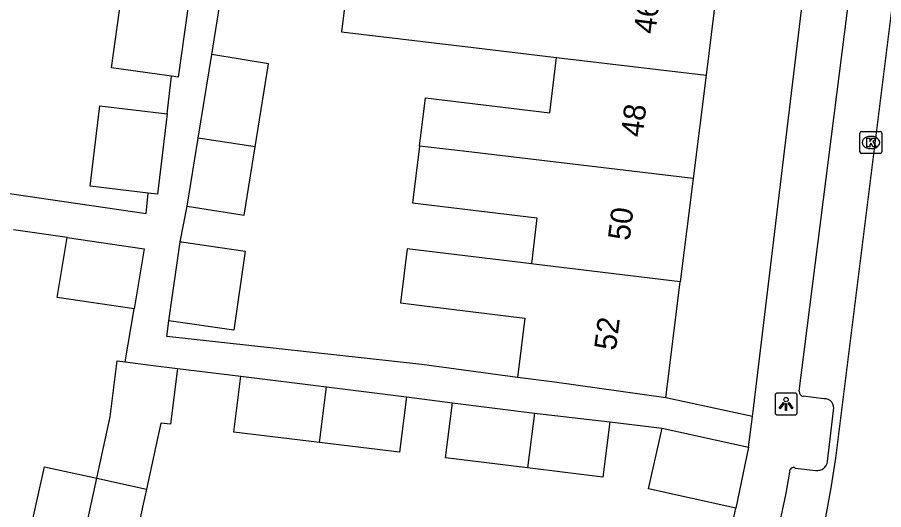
# Model space of a CAD drawing. Extents: x 162172 to 163187, y 382874 to 383684.
# Drawn here: x 163052.13 to 163091.57, y 383116.16 to 383138.59 of the extents above; entities that cross this region are included whole.
import ezdxf

# ---------------------------------------------------------------- set-up
doc = ezdxf.new("R2010")
doc.units = 0
for name, color, linetype in [('IMGEO_Kolk', 7, 'Continuous'), ('IMGEO_Lichtpunt', 7, 'Continuous'), ('IMGEO_Muur', 7, 'Continuous'), ('IMGEO_Pand', 7, 'Continuous'), ('IMGEO_Pand_nummerreeks', 7, 'Continuous'), ('IMGEO_Rijbaan_lokaal_open', 7, 'Continuous'), ('IMGEO_Voetpad_open', 7, 'Continuous')]:
    doc.layers.add(name, color=color, linetype=linetype)

msp = doc.modelspace()

# ---------------------------------------------------------------- linework, layer by layer
at = {"layer": 'IMGEO_Kolk'}
for p, q in [((163090.492, 383132.461), (163090.492, 383133.313)), ((163090.567, 383133.387), (163091.419, 383133.387)), ((163091.493, 383133.313), (163091.493, 383132.461)), ((163090.98, 383133.167), (163091.005, 383133.167)), ((163091.003, 383132.607), (163090.978, 383132.607)), ((163091.419, 383132.387), (163090.567, 383132.387))]:
    msp.add_line(p, q, dxfattribs=at)
for points in [[(163090.492, 383132.461), (163090.492, 383133.313)], [(163090.567, 383133.387), (163091.419, 383133.387)], [(163091.493, 383133.313), (163091.493, 383132.461)], [(163090.813, 383133.087), (163090.936, 383133.087), (163090.936, 383132.936), (163091.066, 383133.087), (163091.23, 383133.087), (163091.084, 383132.936), (163091.237, 383132.687), (163091.085, 383132.687), (163091, 383132.851), (163090.936, 383132.784), (163090.936, 383132.687), (163090.813, 383132.687), (163090.813, 383133.087)], [(163091.419, 383132.387), (163090.567, 383132.387)]]:
    msp.add_lwpolyline(points, dxfattribs=at)
for centre, start, end in [((163090.569, 383133.311), 91.552, 178.448), ((163090.569, 383133.311), 91.552, 178.448), ((163091.417, 383133.311), 1.552, 88.448), ((163091.417, 383133.311), 1.552, 88.448), ((163090.569, 383132.463), 181.552, 268.448), ((163090.569, 383132.463), 181.552, 268.448), ((163091.417, 383132.463), 271.552, 358.448), ((163091.417, 383132.463), 271.552, 358.448)]:
    msp.add_arc(centre, 0.0765, start, end, dxfattribs=at)
for centre, major_axis, ratio, start_param, end_param in [((163090.979, 383132.887), (-0.387, 0.002), 0.722429, 4.712389, 7.853982), ((163091.004, 383132.887), (-0.39, 0.002), 0.717154, 1.570796, 4.712389)]:
    msp.add_ellipse(centre, major_axis=major_axis, ratio=ratio, start_param=start_param, end_param=end_param, dxfattribs=at)
at = {"layer": 'IMGEO_Lichtpunt'}
for p, q in [((163086.632, 383121.381), (163086.632, 383120.574)), ((163086.632, 383121.381), (163086.632, 383120.574)), ((163087.534, 383121.476), (163086.726, 383121.476)), ((163087.534, 383121.476), (163086.726, 383121.476)), ((163087.628, 383120.574), (163087.628, 383121.381)), ((163087.628, 383120.574), (163087.628, 383121.381)), ((163086.726, 383120.48), (163087.534, 383120.48)), ((163086.726, 383120.48), (163087.534, 383120.48))]:
    msp.add_line(p, q, dxfattribs=at)
for points in [[(163087.006, 383121.045), (163087.045, 383121.017), (163086.857, 383120.755), (163086.819, 383120.782), (163087.006, 383121.045)], [(163087.108, 383120.997), (163087.155, 383120.997), (163087.155, 383120.675), (163087.108, 383120.675), (163087.108, 383120.997)], [(163087.218, 383121.017), (163087.256, 383121.044), (163087.443, 383120.782), (163087.404, 383120.754), (163087.218, 383121.017)]]:
    msp.add_lwpolyline(points, dxfattribs=at)
msp.add_circle((163087.131, 383121.179), 0.0994, dxfattribs=at)
for centre, start, end in [((163086.726, 383121.381), 90, 180), ((163086.726, 383121.381), 90, 180), ((163087.534, 383121.381), 0, 90), ((163087.534, 383121.381), 0, 90), ((163086.726, 383120.574), 180, 270), ((163086.726, 383120.574), 180, 270), ((163087.534, 383120.574), 270, 0), ((163087.534, 383120.574), 270, 360)]:
    msp.add_arc(centre, 0.0946, start, end, dxfattribs=at)
at = {"layer": 'IMGEO_Muur'}
msp.add_lwpolyline([(163082.278, 383104.451), (163084.848, 383116.231)], dxfattribs=at)
at = {"layer": 'IMGEO_Pand'}
for points in [[(163071.584, 383142.144), (163071.55, 383141.864), (163067.385, 383142.013), (163066.888, 383137.921), (163072.9, 383137.21), (163076.672, 383136.764)], [(163084.073, 383140.663), (163083.486, 383135.958)], [(163059.146, 383135.906), (163056.419, 383136.285), (163056.859, 383139.456)], [(163059.891, 383138.996), (163059.456, 383135.863), (163059.146, 383135.906)], [(163060.364, 383133.088), (163060.978, 383136.891)], [(163062.952, 383132.696), (163063.562, 383136.473), (163060.978, 383136.891)], [(163070.44, 383132.725), (163070.707, 383134.924), (163076.366, 383134.24), (163076.672, 383136.764)], [(163076.672, 383136.764), (163083.486, 383135.958)], [(163083.486, 383135.958), (163082.899, 383131.249)], [(163058.091, 383130.579), (163055.442, 383130.893), (163055.877, 383134.562), (163058.943, 383134.199)], [(163058.943, 383134.199), (163058.508, 383130.53), (163058.091, 383130.579)], [(163059.863, 383129.988), (163060.364, 383133.088)], [(163062.952, 383132.696), (163060.364, 383133.088)], [(163059.863, 383129.988), (163062.447, 383129.57), (163062.952, 383132.696)], [(163070.44, 383132.725), (163070.126, 383130.135), (163075.784, 383129.449), (163075.531, 383127.362)], [(163082.899, 383131.249), (163072.567, 383132.473), (163070.44, 383132.725)], [(163082.899, 383131.249), (163082.312, 383126.541)], [(163057.448, 383125.312), (163053.935, 383125.826), (163054.391, 383128.555)], [(163054.391, 383128.555), (163057.904, 383128.041), (163057.448, 383125.312)], [(163059.028, 383124.765), (163059.54, 383128.365)], [(163059.54, 383128.365), (163059.599, 383128.357), (163062.501, 383127.944), (163061.989, 383124.344), (163059.028, 383124.765)], [(163075.531, 383127.362), (163069.872, 383128.046), (163069.572, 383125.578), (163070.904, 383125.417), (163075.232, 383124.894), (163074.902, 383122.183)], [(163082.312, 383126.541), (163075.651, 383127.347), (163075.531, 383127.362)], [(163081.653, 383121.26), (163082.312, 383126.541)], [(163055.75, 383117.593), (163056.356, 383120.39), (163056.667, 383122.937), (163057.043, 383122.891)], [(163057.043, 383122.891), (163058.187, 383122.751), (163059.417, 383122.601)], [(163059.417, 383122.601), (163059.096, 383120.055), (163058.657, 383120.109), (163058.004, 383117.092)], [(163065.89, 383119.224), (163061.986, 383119.702), (163062.307, 383122.248)], [(163062.307, 383122.248), (163066.209, 383121.753)], [(163081.653, 383121.26), (163076.582, 383121.979), (163074.902, 383122.183)], [(163065.89, 383119.224), (163066.209, 383121.753)], [(163066.209, 383121.753), (163069.852, 383121.308)], [(163069.852, 383121.308), (163069.533, 383118.779), (163065.89, 383119.224)], [(163075.359, 383118.067), (163071.62, 383118.524), (163071.937, 383121.035)], [(163071.937, 383121.035), (163075.673, 383120.56)], [(163075.673, 383120.56), (163075.359, 383118.067)], [(163075.673, 383120.56), (163079.1, 383120.16)], [(163079.1, 383120.16), (163078.792, 383117.647), (163075.359, 383118.067)], [(163084.848, 383116.231), (163080.868, 383117.114), (163081.483, 383119.882)], [(163081.483, 383119.882), (163085.425, 383119.008)], [(163085.425, 383119.008), (163084.848, 383116.231)], [(163049.522, 383111.376), (163051.755, 383110.881), (163052.984, 383116.412), (163053.364, 383118.123), (163055.75, 383117.593)], [(163052.592, 383103.321), (163054.919, 383113.835), (163055.75, 383117.593)], [(163055.75, 383117.593), (163058.004, 383117.092)], [(163058.004, 383117.092), (163057.624, 383115.384), (163056.395, 383109.853), (163058.772, 383109.325)]]:
    msp.add_lwpolyline(points, dxfattribs=at)
at = {"layer": 'IMGEO_Rijbaan_lokaal_open'}
msp.add_lwpolyline([(163084.478, 383095.323), (163088.666, 383114.485), (163088.944, 383115.819), (163089.188, 383117.161), (163089.396, 383118.508), (163091.989, 383139.272)], dxfattribs=at)
at = {"layer": 'IMGEO_Voetpad_open'}
for points in [[(163087.724, 383121.555), (163095.316, 383181.353), (163095.484, 383182.761), (163095.609, 383184.173), (163095.692, 383185.588), (163095.92, 383195.958), (163097.108, 383249.999)], [(163085.594, 383120.406), (163085.639, 383120.779), (163093.359, 383184.774), (163094.727, 383246.322)], [(163060.978, 383136.891), (163061.345, 383139.169)], [(163058.943, 383134.199), (163059.146, 383135.906)], [(163043.983, 383131.701), (163057.99, 383129.648), (163058.091, 383130.579)], [(163059.54, 383128.365), (163059.863, 383129.988)], [(163054.391, 383128.555), (163051.953, 383128.911)], [(163057.043, 383122.891), (163057.448, 383125.312)], [(163074.902, 383122.183), (163070.543, 383122.779), (163058.937, 383124.047), (163059.028, 383124.765)], [(163059.417, 383122.601), (163062.307, 383122.248)], [(163069.852, 383121.308), (163071.937, 383121.035)], [(163085.594, 383120.406), (163081.653, 383121.26)], [(163088.852, 383121.216), (163087.91, 383121.327)], [(163089.022, 383118.352), (163089.287, 383120.682)], [(163085.425, 383119.008), (163085.594, 383120.406)], [(163079.1, 383120.16), (163081.483, 383119.882)], [(163082.7, 383096.377), (163086.909, 383115.832), (163087.129, 383116.91), (163087.293, 383117.879)], [(163087.541, 383118.061), (163088.48, 383117.953)], [(163082.278, 383104.451), (163084.848, 383116.231)]]:
    msp.add_lwpolyline(points, dxfattribs=at)
for centre, radius, start, end in [((163087.936, 383121.538), 0.213, 175.4809, 262.9335), ((163088.876, 383120.792), 0.425, 345.0433, 93.2897), ((163088.535, 383118.446), 0.496, 263.675, 349.0432), ((163087.458, 383117.914), 0.169, 60.5264, 192.0213)]:
    msp.add_arc(centre, radius, start, end, dxfattribs=at)

# ---------------------------------------------------------------- texts
at = {"layer": 'IMGEO_Pand_nummerreeks'}
for s, rotation, p in [('46', 82.8898, (163081.176, 383137.802)), ('48', 82.8911, (163080.59, 383133.098)), ('50', 82.8911, (163080.002, 383128.39)), ('52', 82.8898, (163079.379, 383123.389))]:
    msp.add_text(s, height=1, rotation=rotation, dxfattribs=at).set_placement(p)

doc.saveas('drawing.dxf')
